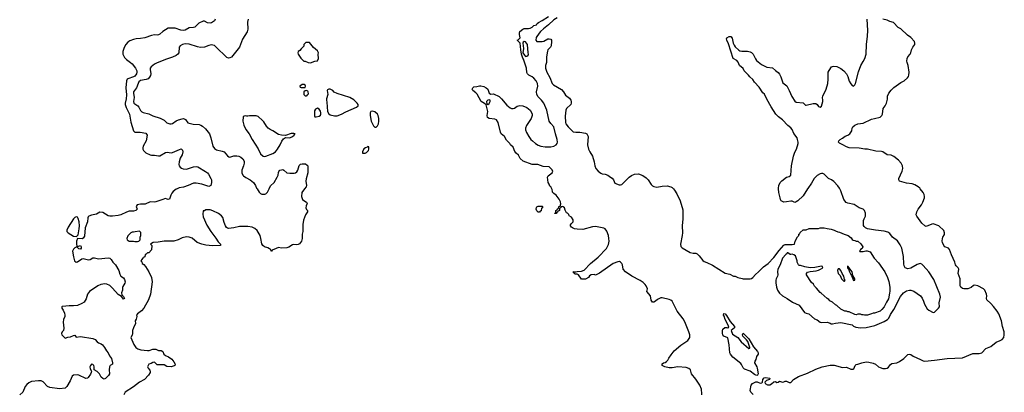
# Model space of a CAD drawing. Header units: inches. Extents: x 1934316 to 2140091, y 524953 to 667329.
# Tile 369 of 384: x 2115120 to 2129231, y 587086 to 592424. Entities that reach past the tile are written whole.
import ezdxf

# ---------------------------------------------------------------- set-up
doc = ezdxf.new("R2010")
doc.units = ezdxf.units.IN
doc.header["$MEASUREMENT"] = 0
for name, color, linetype in [('C1518', 7, 'Continuous'), ('C1519', 7, 'Continuous'), ('C1528', 7, 'Continuous'), ('C1529', 7, 'Continuous')]:
    doc.layers.add(name, color=color, linetype=linetype)

msp = doc.modelspace()

# ---------------------------------------------------------------- linework, layer by layer
at = {"layer": 'C1518', "color": 5}
for points, elevation in [([(2117375, 590000), (2117364, 589996), (2117319, 589961), (2117300, 589940), (2117285, 589910), (2117268, 589852), (2117250, 589847), (2117235, 589855), (2117210, 589862), (2117159, 589841), (2117070, 589814), (2117050, 589810), (2116990, 589813), (2116919, 589781), (2116850, 589782), (2116806, 589770), (2116788, 589750), (2116806, 589710), (2116785, 589690), (2116750, 589683), (2116690, 589681), (2116650, 589668), (2116570, 589627), (2116530, 589618), (2116449, 589609), (2116410, 589610), (2116390, 589616), (2116310, 589662), (2116270, 589667), (2116223, 589637), (2116150, 589624), (2116110, 589610), (2116100, 589600), (2116095, 589585), (2116090, 589529), (2116059, 589441), (2116050, 589324), (2116030, 589293), (2116016, 589285), (2115950, 589287), (2115935, 589250), (2115932, 589212), (2115941, 589181), (2115950, 589176), (2115991, 589191), (2116002, 589170), (2116002, 589150), (2115990, 589138), (2115970, 589139), (2115943, 589163), (2115930, 589165), (2115910, 589157), (2115890, 589137), (2115879, 589110), (2115890, 589026), (2115908, 588970), (2115930, 588952), (2115950, 588954), (2116010, 588996), (2116030, 589003), (2116087, 588987), (2116106, 588986), (2116129, 588990), (2116170, 589011), (2116190, 589014), (2116250, 588998), (2116390, 589011), (2116410, 589006), (2116430, 588987), (2116454, 588950), (2116494, 588910), (2116539, 588830), (2116556, 588776), (2116570, 588750), (2116607, 588727), (2116624, 588704), (2116630, 588670), (2116628, 588650), (2116597, 588603), (2116593, 588590), (2116595, 588550), (2116580, 588510), (2116583, 588483), (2116610, 588456), (2116624, 588430), (2116610, 588418), (2116577, 588457), (2116530, 588487), (2116450, 588580), (2116410, 588614), (2116370, 588634), (2116330, 588639), (2116310, 588637), (2116284, 588630), (2116242, 588610), (2116121, 588530), (2116092, 588490), (2116074, 588426), (2116060, 588400), (2116042, 588378), (2116010, 588356), (2115949, 588331), (2115890, 588323), (2115830, 588326), (2115782, 588318), (2115730, 588317), (2115722, 588310), (2115722, 588290), (2115744, 588264), (2115761, 588221), (2115767, 588190), (2115766, 588170), (2115750, 588128), (2115744, 588090), (2115755, 588005), (2115747, 587973), (2115728, 587950), (2115720, 587930), (2115722, 587910), (2115770, 587861), (2115810, 587876), (2115850, 587882), (2115890, 587901), (2115910, 587905), (2115930, 587878), (2115990, 587884), (2116170, 587859), (2116201, 587841), (2116230, 587810), (2116250, 587796), (2116290, 587778), (2116306, 587766), (2116336, 587730), (2116362, 587682), (2116390, 587650), (2116409, 587610), (2116438, 587570), (2116451, 587510), (2116449, 587491), (2116417, 587470), (2116405, 587450), (2116402, 587410), (2116406, 587350), (2116393, 587327), (2116350, 587283), (2116330, 587276), (2116310, 587283), (2116290, 587305), (2116264, 587350), (2116250, 587367), (2116230, 587385), (2116187, 587407), (2116186, 587450), (2116181, 587470), (2116170, 587485), (2116150, 587487), (2116133, 587470), (2116127, 587450), (2116130, 587423), (2116149, 587390), (2116146, 587370), (2116135, 587345), (2116103, 587297), (2116091, 587289), (2116070, 587284), (2115970, 587332), (2115950, 587335), (2115890, 587330), (2115870, 587316), (2115844, 587250), (2115798, 587170), (2115770, 587145), (2115690, 587136), (2115550, 587153), (2115519, 587170), (2115456, 587236), (2115430, 587248), (2115390, 587251), (2115290, 587241), (2115250, 587222), (2115221, 587199), (2115199, 587170), (2115164, 587090), (2115120, 587050)], 220), ([(2119202, 590000), (2119165, 589950), (2119161, 589890), (2119172, 589850), (2119190, 589832), (2119230, 589812), (2119242, 589790), (2119224, 589756), (2119221, 589730), (2119230, 589705), (2119245, 589690), (2119246, 589670), (2119217, 589630), (2119186, 589554), (2119179, 589490), (2119178, 589390), (2119169, 589350), (2119167, 589290), (2119159, 589250), (2119130, 589214), (2119110, 589201), (2119090, 589199), (2119050, 589204), (2119030, 589198), (2118976, 589164), (2118950, 589156), (2118872, 589152), (2118830, 589162), (2118796, 589144), (2118737, 589123), (2118730, 589110), (2118726, 589110), (2118718, 589130), (2118702, 589142), (2118677, 589157), (2118630, 589172), (2118603, 589190), (2118590, 589215), (2118578, 589290), (2118566, 589330), (2118522, 589402), (2118491, 589431), (2118450, 589450), (2118390, 589462), (2118270, 589462), (2118190, 589440), (2118114, 589434), (2118098, 589438), (2118085, 589445), (2118070, 589470), (2118050, 589519), (2118030, 589590), (2118014, 589614), (2117970, 589647), (2117890, 589686), (2117850, 589698), (2117821, 589699), (2117790, 589698), (2117770, 589688), (2117750, 589686), (2117743, 589637), (2117750, 589602), (2117801, 589481), (2117858, 589390), (2117930, 589295), (2117963, 589243), (2117996, 589210), (2117998, 589190), (2117993, 589187), (2117884, 589184), (2117790, 589195), (2117729, 589209), (2117666, 589230), (2117590, 589292), (2117550, 589307), (2117510, 589311), (2117450, 589300), (2117389, 589271), (2117327, 589253), (2117190, 589250), (2117105, 589235), (2117034, 589230), (2116994, 589210), (2117014, 589190), (2117010, 589126), (2116970, 589086), (2116950, 589086), (2116933, 589067), (2116918, 589062), (2116913, 589027), (2116898, 589022), (2116894, 589010), (2116878, 589002), (2116873, 588987), (2116854, 588970), (2116873, 588953), (2116874, 588930), (2116897, 588917), (2116922, 588890), (2116971, 588811), (2117011, 588730), (2117019, 588670), (2116994, 588490), (2116967, 588410), (2116901, 588290), (2116867, 588253), (2116807, 588210), (2116795, 588190), (2116801, 588170), (2116788, 588132), (2116775, 588110), (2116779, 588070), (2116751, 588010), (2116739, 587970), (2116739, 587930), (2116734, 587906), (2116712, 587870), (2116756, 587770), (2116787, 587730), (2116815, 587710), (2116854, 587694), (2116950, 587683), (2116976, 587684), (2117030, 587702), (2117050, 587704), (2117070, 587703), (2117110, 587684), (2117150, 587683), (2117170, 587670), (2117187, 587630), (2117210, 587613), (2117255, 587595), (2117299, 587559), (2117330, 587524), (2117348, 587490), (2117343, 587470), (2117336, 587464), (2117290, 587451), (2117230, 587456), (2117190, 587478), (2117170, 587481), (2117090, 587477), (2117050, 587516), (2117030, 587514), (2117003, 587497), (2116970, 587489), (2116954, 587450), (2116961, 587430), (2116985, 587405), (2116991, 587390), (2116991, 587370), (2116968, 587332), (2116911, 587269), (2116838, 587230), (2116750, 587165), (2116630, 587090), (2116612, 587048)], 240), ([(2118523, 590000), (2118550, 589955), (2118570, 589935), (2118590, 589924), (2118635, 589925), (2118650, 589931), (2118670, 589951), (2118694, 590000)], 240)]:
    msp.add_lwpolyline(points, dxfattribs=dict(at, elevation=elevation))
for points, elevation in [([(2115930, 589602), (2115910, 589591), (2115889, 589570), (2115813, 589450), (2115797, 589410), (2115798, 589390), (2115814, 589370), (2115890, 589325), (2115930, 589316), (2115939, 589321), (2115956, 589344), (2115974, 589426), (2115979, 589470), (2115972, 589528), (2115958, 589578), (2115950, 589595)], 220), ([(2116836, 589396), (2116773, 589387), (2116750, 589378), (2116730, 589378), (2116714, 589370), (2116670, 589326), (2116654, 589290), (2116662, 589270), (2116690, 589252), (2116750, 589252), (2116770, 589245), (2116810, 589245), (2116826, 589250), (2116846, 589270), (2116846, 589310), (2116858, 589330), (2116856, 589376)], 240)]:
    msp.add_lwpolyline(points, close=True, dxfattribs=dict(at, elevation=elevation))
at = {"layer": 'C1519', "color": 5}
for points, elevation in [([(2117922, 592430), (2117910, 592410), (2117870, 592381), (2117850, 592374), (2117810, 592377), (2117770, 592401), (2117750, 592403), (2117686, 592374), (2117630, 592316), (2117610, 592310), (2117550, 592308), (2117490, 592272), (2117470, 592268), (2117430, 592272), (2117350, 592302), (2117250, 592305), (2117170, 592253), (2117130, 592216), (2117110, 592207), (2117090, 592203), (2117050, 592205), (2117010, 592199), (2116915, 592165), (2116850, 592153), (2116790, 592150), (2116750, 592141), (2116698, 592122), (2116670, 592104), (2116641, 592070), (2116616, 592024), (2116600, 591970), (2116600, 591930), (2116623, 591883), (2116652, 591852), (2116710, 591811), (2116732, 591790), (2116780, 591730), (2116800, 591690), (2116800, 591670), (2116794, 591650), (2116770, 591617), (2116750, 591604), (2116670, 591577), (2116661, 591570), (2116650, 591550), (2116642, 591450), (2116653, 591347), (2116646, 591290), (2116631, 591230), (2116631, 591210), (2116645, 591165), (2116692, 591070), (2116714, 590955), (2116752, 590832), (2116770, 590815), (2116845, 590815), (2116930, 590799), (2116949, 590770), (2116932, 590690), (2116890, 590610), (2116884, 590590), (2116886, 590570), (2116896, 590550), (2116930, 590518), (2116989, 590489), (2117010, 590482), (2117050, 590482), (2117110, 590473), (2117130, 590476), (2117210, 590521), (2117235, 590525), (2117290, 590518), (2117310, 590519), (2117410, 590566), (2117432, 590572), (2117453, 590553), (2117458, 590530), (2117450, 590490), (2117420, 590440), (2117406, 590390), (2117402, 590350), (2117407, 590330), (2117419, 590310), (2117437, 590296), (2117465, 590285), (2117510, 590282), (2117610, 590317), (2117650, 590321), (2117674, 590314), (2117784, 590250), (2117811, 590230), (2117827, 590210), (2117861, 590150), (2117867, 590130), (2117867, 590090), (2117859, 590050), (2117830, 590032), (2117730, 590067), (2117650, 590082), (2117610, 590081), (2117533, 590047), (2117470, 590026), (2117406, 590014), (2117375, 590000)], 220), ([(2118395, 592430), (2118386, 592390), (2118388, 592290), (2118381, 592250), (2118315, 592145), (2118272, 592030), (2118154, 591886), (2118130, 591876), (2118115, 591875), (2118090, 591884), (2117930, 592037), (2117910, 592053), (2117890, 592060), (2117870, 592062), (2117830, 592053), (2117770, 592032), (2117710, 592027), (2117670, 592034), (2117550, 592072), (2117490, 592076), (2117453, 592067), (2117421, 592050), (2117408, 592032), (2117399, 591950), (2117388, 591930), (2117362, 591910), (2117310, 591885), (2117222, 591858), (2117090, 591805), (2117050, 591785), (2117006, 591750), (2116990, 591730), (2116988, 591710), (2116998, 591650), (2116995, 591625), (2116981, 591599), (2116961, 591579), (2116934, 591566), (2116850, 591551), (2116830, 591535), (2116817, 591510), (2116794, 591446), (2116764, 591410), (2116753, 591390), (2116752, 591370), (2116763, 591310), (2116750, 591250), (2116754, 591230), (2116814, 591190), (2116829, 591170), (2116850, 591125), (2116870, 591104), (2116890, 591093), (2116970, 591074), (2117030, 591049), (2117135, 591015), (2117190, 590984), (2117230, 590948), (2117270, 590932), (2117290, 590932), (2117310, 590939), (2117365, 590975), (2117397, 590990), (2117450, 591006), (2117470, 591007), (2117495, 590995), (2117530, 590945), (2117606, 590926), (2117690, 590922), (2117715, 590915), (2117740, 590900), (2117781, 590861), (2117840, 590790), (2117859, 590730), (2117888, 590610), (2117910, 590579), (2117940, 590560), (2118022, 590542), (2118050, 590530), (2118096, 590476), (2118119, 590459), (2118130, 590456), (2118190, 590476), (2118230, 590476), (2118261, 590470), (2118290, 590456), (2118316, 590430), (2118336, 590396), (2118338, 590370), (2118328, 590330), (2118304, 590270), (2118305, 590230), (2118319, 590199), (2118327, 590187), (2118361, 590161), (2118422, 590130), (2118470, 590090), (2118502, 590050), (2118516, 590010), (2118523, 590000)], 240), ([(2118694, 590000), (2118716, 590044), (2118767, 590093), (2118812, 590170), (2118824, 590196), (2118830, 590236), (2118836, 590250), (2118850, 590266), (2118870, 590274), (2118890, 590276), (2118906, 590270), (2118951, 590231), (2118990, 590224), (2119056, 590224), (2119072, 590228), (2119090, 590243), (2119104, 590270), (2119126, 590334), (2119145, 590355), (2119170, 590360), (2119218, 590358), (2119242, 590342), (2119251, 590330), (2119248, 590292), (2119251, 590230), (2119224, 590144), (2119221, 590110), (2119231, 590049), (2119225, 590030), (2119202, 590000)], 240)]:
    msp.add_lwpolyline(points, dxfattribs=dict(at, elevation=elevation))
at = {"layer": 'C1519', "color": 5, "elevation": 260}
for points in [[(2119270, 592098), (2119222, 592098), (2119192, 592070), (2119190, 592046), (2119152, 592008), (2119136, 591984), (2119110, 591966), (2119105, 591950), (2119112, 591930), (2119150, 591872), (2119190, 591832), (2119210, 591832), (2119254, 591810), (2119290, 591805), (2119348, 591832), (2119390, 591834), (2119402, 591870), (2119398, 591930), (2119402, 591950), (2119390, 591978), (2119330, 592028), (2119275, 592095)], [(2119170, 591495), (2119134, 591470), (2119138, 591458), (2119153, 591453), (2119210, 591454), (2119218, 591470), (2119210, 591486), (2119195, 591495)], [(2119230, 591408), (2119213, 591407), (2119194, 591390), (2119194, 591350), (2119210, 591334), (2119230, 591334), (2119242, 591338), (2119246, 591350), (2119258, 591362), (2119255, 591390), (2119250, 591398)], [(2119570, 591428), (2119550, 591428), (2119530, 591418), (2119526, 591410), (2119534, 591350), (2119515, 591290), (2119515, 591270), (2119523, 591243), (2119525, 591175), (2119533, 591110), (2119550, 591073), (2119570, 591060), (2119630, 591048), (2119670, 591048), (2119730, 591071), (2119794, 591106), (2119948, 591170), (2119969, 591190), (2119969, 591210), (2119959, 591230), (2119934, 591254), (2119910, 591274), (2119850, 591309), (2119669, 591369), (2119627, 591387), (2119606, 591410)], [(2119390, 591158), (2119360, 591140), (2119344, 591116), (2119345, 591045), (2119350, 591034), (2119370, 591032), (2119410, 591044), (2119430, 591055), (2119437, 591070), (2119437, 591090), (2119430, 591115), (2119410, 591142)], [(2118510, 591049), (2118412, 591048), (2118390, 591042), (2118370, 591042), (2118350, 591049), (2118337, 591043), (2118325, 591030), (2118316, 590970), (2118331, 590911), (2118361, 590850), (2118411, 590790), (2118451, 590710), (2118536, 590576), (2118570, 590501), (2118610, 590467), (2118630, 590464), (2118650, 590467), (2118750, 590505), (2118786, 590530), (2118817, 590570), (2118852, 590630), (2118877, 590683), (2118903, 590717), (2118930, 590734), (2118990, 590732), (2119028, 590750), (2119055, 590770), (2119058, 590782), (2119066, 590790), (2119050, 590795), (2119010, 590793), (2118930, 590766), (2118870, 590768), (2118830, 590778), (2118748, 590830), (2118710, 590849), (2118682, 590870), (2118657, 590897), (2118619, 590959), (2118600, 590980), (2118538, 591038)]]:
    msp.add_lwpolyline(points, close=True, dxfattribs=at)
at = {"layer": 'C1528', "color": 5}
for points, elevation in [([(2124895, 587050), (2124895, 587090), (2124889, 587109), (2124889, 587130), (2124869, 587190), (2124810, 587274), (2124750, 587349), (2124733, 587410), (2124710, 587429), (2124670, 587440), (2124550, 587451), (2124470, 587437), (2124430, 587436), (2124368, 587450), (2124329, 587470), (2124330, 587494), (2124346, 587510), (2124370, 587512), (2124390, 587525), (2124410, 587546), (2124424, 587576), (2124457, 587623), (2124502, 587678), (2124597, 587763), (2124697, 587830), (2124723, 587870), (2124722, 587910), (2124712, 587950), (2124654, 588094), (2124630, 588138), (2124542, 588250), (2124469, 588390), (2124450, 588407), (2124430, 588416), (2124330, 588441), (2124310, 588439), (2124263, 588417), (2124232, 588390), (2124210, 588378), (2124190, 588378), (2124170, 588406), (2124159, 588470), (2124109, 588530), (2124116, 588570), (2124099, 588610), (2124085, 588630), (2124057, 588657), (2124010, 588689), (2123895, 588750), (2123804, 588810), (2123769, 588850), (2123761, 588910), (2123752, 588932), (2123732, 588952), (2123718, 588958), (2123690, 588955), (2123627, 588933), (2123430, 588792), (2123370, 588766), (2123354, 588774), (2123310, 588769), (2123286, 588754), (2123271, 588729), (2123230, 588709), (2123210, 588705), (2123170, 588709), (2123130, 588769), (2123110, 588778), (2123080, 588780), (2123066, 588790), (2123062, 588802), (2123046, 588810), (2123050, 588814), (2123090, 588812), (2123110, 588818), (2123170, 588821), (2123210, 588838), (2123302, 588930), (2123410, 589021), (2123530, 589145), (2123557, 589203), (2123566, 589250), (2123565, 589290), (2123558, 589330), (2123534, 589394), (2123510, 589427), (2123490, 589437), (2123370, 589459), (2123330, 589458), (2123190, 589418), (2123110, 589421), (2123070, 589430), (2123041, 589441), (2123027, 589450), (2123015, 589470), (2123016, 589484), (2123022, 589498), (2123052, 589528), (2123050, 589559), (2123030, 589593), (2122996, 589616), (2122990, 589634), (2122970, 589654), (2122958, 589658), (2122937, 589697), (2122928, 589730), (2122910, 589742), (2122894, 589746), (2122878, 589742), (2122874, 589730), (2122858, 589722), (2122854, 589690), (2122838, 589682), (2122834, 589670), (2122818, 589662), (2122810, 589646), (2122787, 589647), (2122790, 589654), (2122802, 589658), (2122806, 589690), (2122822, 589698), (2122830, 589714), (2122842, 589718), (2122848, 589750), (2122866, 589754), (2122874, 589786), (2122870, 589815), (2122850, 589855), (2122810, 589909), (2122774, 589934), (2122755, 589955), (2122757, 589963), (2122750, 589993), (2122746, 590000)], 240), ([(2124489, 590000), (2124504, 589984), (2124539, 589930), (2124586, 589830), (2124622, 589702), (2124624, 589570), (2124616, 589470), (2124620, 589370), (2124616, 589330), (2124590, 589210), (2124595, 589175), (2124615, 589155), (2124730, 589091), (2124770, 589079), (2124810, 589077), (2124830, 589068), (2124860, 589040), (2124910, 588976), (2124930, 588961), (2124970, 588946), (2125048, 588908), (2125230, 588795), (2125297, 588777), (2125350, 588752), (2125372, 588752), (2125414, 588730), (2125474, 588714), (2125490, 588711), (2125590, 588711), (2125610, 588716), (2125629, 588730), (2125667, 588773), (2125710, 588811), (2125779, 588881), (2125845, 588930), (2125930, 589015), (2126004, 589116), (2126070, 589192), (2126090, 589202), (2126170, 589205), (2126190, 589201), (2126226, 589210), (2126235, 589250), (2126268, 589312), (2126286, 589330), (2126286, 589350), (2126302, 589358), (2126307, 589373), (2126350, 589412), (2126390, 589414), (2126432, 589432), (2126570, 589434), (2126590, 589442), (2126650, 589442), (2126690, 589431), (2126750, 589425), (2126791, 589411), (2126810, 589398), (2126845, 589385), (2126870, 589382), (2126934, 589350), (2126991, 589331), (2127037, 589297), (2127050, 589274), (2127064, 589264), (2127090, 589262), (2127110, 589252), (2127130, 589251), (2127174, 589214), (2127205, 589170), (2127194, 589146), (2127172, 589130), (2127165, 589115), (2127154, 589110), (2127162, 589102), (2127210, 589103), (2127247, 589113), (2127266, 589114), (2127310, 589096), (2127366, 589006), (2127430, 588942), (2127518, 588810), (2127556, 588730), (2127575, 588675), (2127591, 588590), (2127591, 588530), (2127585, 588510), (2127578, 588450), (2127570, 588426), (2127542, 588378), (2127511, 588309), (2127478, 588270), (2127450, 588249), (2127370, 588218), (2127350, 588218), (2127330, 588208), (2127313, 588207), (2127270, 588189), (2127229, 588189), (2127210, 588198), (2127190, 588198), (2127170, 588206), (2127130, 588206), (2127110, 588198), (2127090, 588202), (2127010, 588238), (2126990, 588238), (2126970, 588248), (2126946, 588250), (2126890, 588278), (2126830, 588328), (2126810, 588338), (2126770, 588378), (2126730, 588398), (2126715, 588415), (2126690, 588428), (2126608, 588508), (2126590, 588518), (2126540, 588580), (2126510, 588608), (2126495, 588635), (2126470, 588658), (2126395, 588770), (2126395, 588790), (2126410, 588805), (2126450, 588816), (2126533, 588827), (2126570, 588838), (2126598, 588850), (2126628, 588870), (2126626, 588890), (2126610, 588893), (2126515, 588875), (2126451, 588869), (2126370, 588881), (2126310, 588902), (2126290, 588902), (2126282, 588910), (2126264, 588950), (2126262, 588970), (2126239, 589039), (2126216, 589056), (2126190, 589066), (2126170, 589058), (2126160, 589060), (2126130, 589086), (2126118, 589082), (2126114, 589070), (2126100, 589060), (2126051, 589009), (2126021, 588910), (2125987, 588850), (2125982, 588810), (2125984, 588770), (2125981, 588750), (2125961, 588710), (2125956, 588690), (2125956, 588656), (2125967, 588590), (2125981, 588550), (2126010, 588505), (2126050, 588467), (2126118, 588430), (2126197, 588377), (2126290, 588335), (2126369, 588229), (2126390, 588219), (2126431, 588210), (2126510, 588138), (2126550, 588125), (2126590, 588092), (2126610, 588085), (2126690, 588091), (2126736, 588076), (2126750, 588066), (2126770, 588065), (2126810, 588078), (2126890, 588087), (2127050, 588051), (2127071, 588031), (2127101, 588021), (2127171, 588011), (2127250, 588013), (2127375, 588045), (2127442, 588070), (2127510, 588099), (2127557, 588130), (2127577, 588150), (2127601, 588199), (2127649, 588270), (2127743, 588457), (2127788, 588510), (2127830, 588538), (2127870, 588551), (2127891, 588551), (2127933, 588533), (2128028, 588468), (2128053, 588433), (2128075, 588390), (2128088, 588348), (2128124, 588284), (2128150, 588261), (2128210, 588231), (2128230, 588232), (2128289, 588290), (2128302, 588310), (2128298, 588370), (2128316, 588450), (2128309, 588490), (2128223, 588703), (2128149, 588810), (2128070, 588904), (2128050, 588922), (2128027, 588933), (2127983, 588917), (2127890, 588864), (2127850, 588854), (2127809, 588869), (2127797, 588897), (2127790, 588926), (2127786, 589030), (2127763, 589150), (2127740, 589200), (2127698, 589258), (2127627, 589307), (2127590, 589362), (2127561, 589381), (2127510, 589396), (2127387, 589407), (2127269, 589429), (2127243, 589443), (2127222, 589462), (2127215, 589475), (2127215, 589545), (2127222, 589570), (2127244, 589610), (2127244, 589650), (2127229, 589690), (2127210, 589709), (2127150, 589729), (2127077, 589777), (2126990, 589795), (2126966, 589806), (2126929, 589849), (2126887, 589970), (2126872, 590000)], 240), ([(2125630, 587056), (2125599, 587090), (2125587, 587110), (2125605, 587190), (2125620, 587210), (2125670, 587236), (2125690, 587236), (2125730, 587216), (2125757, 587223), (2125764, 587230), (2125769, 587270), (2125790, 587295), (2125810, 587299), (2125871, 587290), (2125865, 587270), (2125825, 587255), (2125801, 587230), (2125806, 587210), (2125835, 587195), (2125870, 587193), (2125895, 587205), (2125930, 587236), (2125950, 587241), (2125970, 587224), (2125989, 587230), (2126010, 587244), (2126050, 587233), (2126070, 587234), (2126090, 587244), (2126110, 587244), (2126150, 587224), (2126170, 587226), (2126209, 587270), (2126281, 587310), (2126410, 587361), (2126530, 587417), (2126622, 587450), (2126733, 587473), (2126795, 587475), (2126910, 587443), (2126970, 587444), (2127030, 587419), (2127063, 587417), (2127076, 587424), (2127092, 587468), (2127110, 587486), (2127130, 587487), (2127190, 587507), (2127250, 587521), (2127290, 587518), (2127350, 587505), (2127387, 587487), (2127430, 587450), (2127450, 587441), (2127490, 587429), (2127530, 587428), (2127550, 587434), (2127570, 587448), (2127598, 587482), (2127621, 587499), (2127691, 587509), (2127730, 587525), (2127790, 587571), (2127850, 587627), (2127870, 587633), (2127890, 587628), (2127925, 587605), (2128030, 587555), (2128070, 587537), (2128090, 587534), (2128230, 587547), (2128410, 587570), (2128630, 587582), (2128778, 587642), (2128870, 587640), (2128910, 587650), (2128967, 587713), (2129037, 587743), (2129114, 587806), (2129173, 587827), (2129198, 587842), (2129222, 587870), (2129231, 587910), (2129227, 587950), (2129205, 588030), (2129191, 588110), (2129153, 588210), (2129130, 588249), (2129076, 588316), (2129038, 588358), (2128981, 588410), (2128976, 588430), (2128979, 588470), (2128975, 588490), (2128950, 588550), (2128935, 588570), (2128850, 588612), (2128810, 588623), (2128790, 588614), (2128754, 588586), (2128710, 588569), (2128650, 588566), (2128630, 588572), (2128608, 588590), (2128599, 588610), (2128597, 588630), (2128600, 588710), (2128583, 588750), (2128572, 588790), (2128577, 588850), (2128571, 588870), (2128540, 588900), (2128533, 588913), (2128523, 588950), (2128473, 589053), (2128445, 589130), (2128429, 589149), (2128381, 589170), (2128364, 589190), (2128345, 589230), (2128341, 589250), (2128344, 589290), (2128350, 589310), (2128372, 589348), (2128375, 589370), (2128363, 589404), (2128293, 589470), (2128210, 589501), (2128190, 589497), (2128110, 589460), (2128090, 589470), (2128047, 589507), (2127978, 589610), (2127970, 589630), (2127975, 589670), (2127995, 589710), (2128046, 589774), (2128065, 589810), (2128085, 589870), (2128087, 589890), (2128082, 589922), (2128070, 589950), (2128027, 590000)], 220), ([(2126412, 590000), (2126350, 589901), (2126272, 589828), (2126250, 589813), (2126230, 589806), (2126190, 589823), (2126170, 589825), (2126110, 589814), (2126070, 589812), (2126050, 589818), (2126035, 589830), (2126023, 589850), (2126017, 589870), (2126002, 589950), (2125997, 590000)], 240)]:
    msp.add_lwpolyline(points, dxfattribs=dict(at, elevation=elevation))
for points, elevation in [([(2122550, 589666), (2122530, 589688), (2122524, 589710), (2122526, 589734), (2122530, 589742), (2122550, 589752), (2122610, 589754), (2122614, 589750), (2122614, 589730), (2122598, 589722), (2122593, 589687), (2122578, 589682), (2122570, 589666)], 240), ([(2126850, 588855), (2126842, 588830), (2126851, 588790), (2126879, 588759), (2126896, 588710), (2126930, 588678), (2126942, 588678), (2126948, 588690), (2126941, 588701), (2126931, 588751), (2126907, 588787), (2126890, 588829), (2126870, 588853)], 240), ([(2126985, 588895), (2126982, 588890), (2126984, 588870), (2126990, 588858), (2126997, 588857), (2127011, 588810), (2127030, 588772), (2127041, 588761), (2127070, 588686), (2127088, 588692), (2127089, 588710), (2127061, 588761), (2127049, 588810), (2126995, 588890)], 240), ([(2125570, 587712), (2125582, 587718), (2125582, 587730), (2125554, 587815), (2125538, 587838), (2125484, 587890), (2125479, 587910), (2125490, 587931), (2125570, 587850), (2125638, 587738), (2125663, 587703), (2125694, 587670), (2125704, 587650), (2125702, 587630), (2125680, 587600), (2125670, 587555), (2125656, 587530), (2125653, 587510), (2125686, 587450), (2125690, 587430), (2125705, 587350), (2125696, 587330), (2125690, 587327), (2125670, 587330), (2125650, 587342), (2125589, 587390), (2125510, 587416), (2125490, 587436), (2125466, 587486), (2125457, 587497), (2125341, 587590), (2125307, 587630), (2125299, 587650), (2125290, 587766), (2125270, 587868), (2125210, 587889), (2125198, 587910), (2125193, 587930), (2125193, 587970), (2125197, 587990), (2125228, 588012), (2125256, 588015), (2125269, 588011), (2125282, 588018), (2125272, 588050), (2125230, 588130), (2125217, 588177), (2125208, 588190), (2125210, 588216), (2125230, 588208), (2125250, 588188), (2125300, 588100), (2125362, 588030), (2125363, 588010), (2125318, 587970), (2125337, 587917), (2125413, 587873), (2125461, 587810)], 220)]:
    msp.add_lwpolyline(points, close=True, dxfattribs=dict(at, elevation=elevation))
at = {"layer": 'C1529', "color": 5}
for points, elevation in [([(2122746, 590000), (2122730, 590029), (2122719, 590039), (2122710, 590068), (2122696, 590090), (2122685, 590170), (2122693, 590187), (2122749, 590230), (2122757, 590243), (2122761, 590250), (2122750, 590275), (2122710, 590315), (2122623, 590323), (2122546, 590350), (2122466, 590350), (2122338, 590398), (2122294, 590434), (2122270, 590482), (2122237, 590510), (2122216, 590536), (2122190, 590597), (2122155, 590630), (2122144, 590650), (2122096, 590696), (2122067, 590750), (2122022, 590790), (2122011, 590811), (2121975, 590950), (2121952, 590990), (2121930, 591001), (2121850, 591010), (2121825, 591025), (2121821, 591050), (2121827, 591110), (2121804, 591204), (2121783, 591223), (2121732, 591252), (2121675, 591355), (2121656, 591376), (2121613, 591410), (2121603, 591430), (2121614, 591450), (2121630, 591461), (2121674, 591466), (2121710, 591477), (2121730, 591477), (2121770, 591467), (2121806, 591450), (2121827, 591430), (2121850, 591371), (2121870, 591355), (2121910, 591360), (2121990, 591324), (2122026, 591290), (2122101, 591201), (2122150, 591162), (2122170, 591153), (2122190, 591152), (2122210, 591158), (2122250, 591183), (2122290, 591196), (2122330, 591189), (2122390, 591168), (2122435, 591130), (2122456, 591096), (2122463, 591070), (2122463, 591050), (2122449, 591010), (2122382, 590910), (2122369, 590870), (2122370, 590846), (2122384, 590810), (2122417, 590750), (2122445, 590710), (2122467, 590687), (2122513, 590650), (2122550, 590627), (2122590, 590610), (2122650, 590602), (2122730, 590603), (2122775, 590610), (2122810, 590631), (2122823, 590650), (2122828, 590670), (2122825, 590710), (2122799, 590790), (2122774, 590890), (2122730, 590935), (2122709, 590969), (2122675, 591130), (2122630, 591230), (2122600, 591270), (2122550, 591317), (2122530, 591350), (2122526, 591390), (2122547, 591470), (2122543, 591510), (2122520, 591550), (2122488, 591588), (2122466, 591606), (2122418, 591630), (2122398, 591650), (2122390, 591666), (2122383, 591730), (2122340, 591860), (2122330, 591875), (2122318, 591918), (2122310, 591930), (2122301, 591990), (2122295, 592090), (2122249, 592130), (2122266, 592134), (2122294, 592166), (2122281, 592210), (2122282, 592230), (2122290, 592253), (2122329, 592290), (2122350, 592297), (2122410, 592298), (2122437, 592303), (2122463, 592317), (2122490, 592339), (2122526, 592350), (2122538, 592370), (2122555, 592385), (2122610, 592411), (2122698, 592470)], 240), ([(2122821, 592450), (2122777, 592423), (2122699, 592350), (2122625, 592295), (2122585, 592255), (2122563, 592230), (2122524, 592170), (2122518, 592130), (2122531, 592111), (2122610, 592111), (2122630, 592117), (2122690, 592150), (2122710, 592152), (2122730, 592143), (2122740, 592130), (2122742, 592110), (2122736, 592050), (2122727, 592030), (2122691, 591990), (2122685, 591975), (2122672, 591890), (2122668, 591812), (2122655, 591770), (2122656, 591730), (2122677, 591670), (2122717, 591597), (2122752, 591510), (2122770, 591492), (2122883, 591423), (2122912, 591392), (2122941, 591341), (2122999, 591299), (2123018, 591270), (2123025, 591250), (2123024, 591230), (2123017, 591210), (2122959, 591150), (2122946, 591130), (2122936, 591044), (2122941, 590950), (2122948, 590930), (2122979, 590890), (2123050, 590819), (2123090, 590814), (2123150, 590815), (2123230, 590797), (2123248, 590788), (2123265, 590750), (2123256, 590630), (2123271, 590570), (2123290, 590530), (2123331, 590470), (2123353, 590390), (2123364, 590330), (2123379, 590290), (2123410, 590256), (2123450, 590226), (2123470, 590216), (2123510, 590211), (2123550, 590198), (2123587, 590167), (2123610, 590156), (2123630, 590131), (2123650, 590083), (2123710, 590059), (2123730, 590056), (2123750, 590062), (2123855, 590170), (2123887, 590193), (2123932, 590212), (2123990, 590215), (2124052, 590192), (2124100, 590160), (2124129, 590129), (2124170, 590064), (2124190, 590045), (2124210, 590033), (2124250, 590023), (2124330, 590041), (2124397, 590043), (2124450, 590030), (2124470, 590019), (2124489, 590000)], 240), ([(2125997, 590000), (2125996, 590010), (2126001, 590050), (2126019, 590090), (2126043, 590117), (2126110, 590170), (2126150, 590179), (2126170, 590196), (2126182, 590330), (2126210, 590470), (2126230, 590527), (2126254, 590570), (2126277, 590650), (2126278, 590670), (2126269, 590710), (2126261, 590730), (2126213, 590793), (2126190, 590850), (2126170, 590877), (2126128, 590908), (2126050, 590990), (2125993, 591033), (2125959, 591070), (2125890, 591175), (2125826, 591286), (2125796, 591356), (2125770, 591378), (2125718, 591459), (2125652, 591530), (2125627, 591567), (2125584, 591604), (2125564, 591630), (2125521, 591670), (2125505, 591690), (2125487, 591727), (2125438, 591770), (2125416, 591816), (2125398, 591838), (2125347, 591870), (2125278, 592078), (2125254, 592130), (2125249, 592151), (2125256, 592164), (2125290, 592182), (2125310, 592181), (2125330, 592158), (2125345, 592090), (2125360, 592060), (2125376, 592036), (2125426, 591986), (2125439, 591979), (2125470, 591973), (2125550, 591975), (2125590, 591965), (2125610, 591953), (2125630, 591931), (2125664, 591864), (2125681, 591841), (2125750, 591784), (2125830, 591744), (2125910, 591733), (2125950, 591694), (2125990, 591667), (2126010, 591643), (2126030, 591606), (2126046, 591546), (2126059, 591519), (2126115, 591475), (2126150, 591410), (2126184, 591324), (2126230, 591256), (2126250, 591244), (2126350, 591231), (2126381, 591201), (2126390, 591198), (2126490, 591222), (2126530, 591222), (2126549, 591209), (2126570, 591181), (2126590, 591171), (2126610, 591185), (2126629, 591250), (2126632, 591270), (2126627, 591310), (2126632, 591330), (2126677, 591430), (2126700, 591510), (2126708, 591570), (2126708, 591672), (2126744, 591736), (2126753, 591747), (2126767, 591753), (2126790, 591758), (2126830, 591755), (2126890, 591723), (2126930, 591691), (2126970, 591647), (2126988, 591610), (2127010, 591545), (2127030, 591505), (2127050, 591482), (2127070, 591472), (2127090, 591492), (2127099, 591510), (2127141, 591679), (2127174, 591770), (2127210, 591825), (2127233, 591870), (2127249, 591930), (2127254, 592070), (2127271, 592190), (2127275, 592270), (2127264, 592430)], 240), ([(2128027, 590000), (2128018, 590010), (2127996, 590030), (2127950, 590059), (2127910, 590072), (2127830, 590084), (2127728, 590110), (2127718, 590130), (2127718, 590150), (2127768, 590252), (2127778, 590290), (2127774, 590330), (2127752, 590370), (2127714, 590410), (2127650, 590465), (2127610, 590481), (2127550, 590487), (2127492, 590530), (2127470, 590538), (2127390, 590542), (2127270, 590568), (2127230, 590568), (2127150, 590584), (2127008, 590588), (2126970, 590602), (2126915, 590630), (2126870, 590655), (2126855, 590670), (2126858, 590690), (2126878, 590710), (2126910, 590726), (2126950, 590756), (2126990, 590771), (2127015, 590790), (2127044, 590830), (2127052, 590870), (2127062, 590890), (2127090, 590915), (2127130, 590934), (2127210, 590940), (2127330, 590997), (2127370, 591010), (2127450, 591028), (2127477, 591050), (2127487, 591070), (2127497, 591150), (2127524, 591190), (2127541, 591230), (2127555, 591285), (2127558, 591330), (2127576, 591370), (2127610, 591416), (2127650, 591453), (2127750, 591525), (2127794, 591550), (2127844, 591590), (2127857, 591610), (2127865, 591630), (2127869, 591670), (2127855, 591770), (2127838, 591810), (2127835, 591830), (2127839, 591870), (2127849, 591890), (2127883, 591930), (2127892, 591950), (2127899, 591990), (2127920, 592030), (2127950, 592070), (2127951, 592090), (2127942, 592110), (2127890, 592168), (2127843, 592203), (2127750, 592292), (2127709, 592310), (2127645, 592385), (2127590, 592398), (2127550, 592416), (2127490, 592432)], 220), ([(2126872, 590000), (2126867, 590010), (2126843, 590043), (2126790, 590105), (2126755, 590130), (2126710, 590150), (2126649, 590210), (2126630, 590219), (2126610, 590221), (2126590, 590215), (2126547, 590190), (2126507, 590150), (2126470, 590082), (2126415, 590005), (2126412, 590000)], 240)]:
    msp.add_lwpolyline(points, dxfattribs=dict(at, elevation=elevation))
for points, elevation in [([(2122350, 592114), (2122336, 592104), (2122331, 592090), (2122339, 592010), (2122331, 591950), (2122354, 591914), (2122370, 591898), (2122390, 591901), (2122406, 591914), (2122412, 591930), (2122406, 591950), (2122396, 592070), (2122370, 592109)], 240), ([(2121850, 591276), (2121829, 591271), (2121811, 591250), (2121815, 591215), (2121830, 591211), (2121850, 591222), (2121863, 591250), (2121861, 591270)], 240), ([(2120170, 591114), (2120154, 591110), (2120141, 591090), (2120141, 591050), (2120157, 590970), (2120190, 590902), (2120210, 590882), (2120230, 590882), (2120250, 590902), (2120261, 590930), (2120269, 590969), (2120269, 591010), (2120257, 591050), (2120249, 591070), (2120210, 591104)], 260), ([(2120110, 590606), (2120102, 590598), (2120074, 590590), (2120050, 590575), (2120032, 590530), (2120034, 590514), (2120070, 590512), (2120090, 590522), (2120118, 590550), (2120126, 590570), (2120122, 590602)], 260)]:
    msp.add_lwpolyline(points, close=True, dxfattribs=dict(at, elevation=elevation))

doc.saveas('drawing.dxf')
